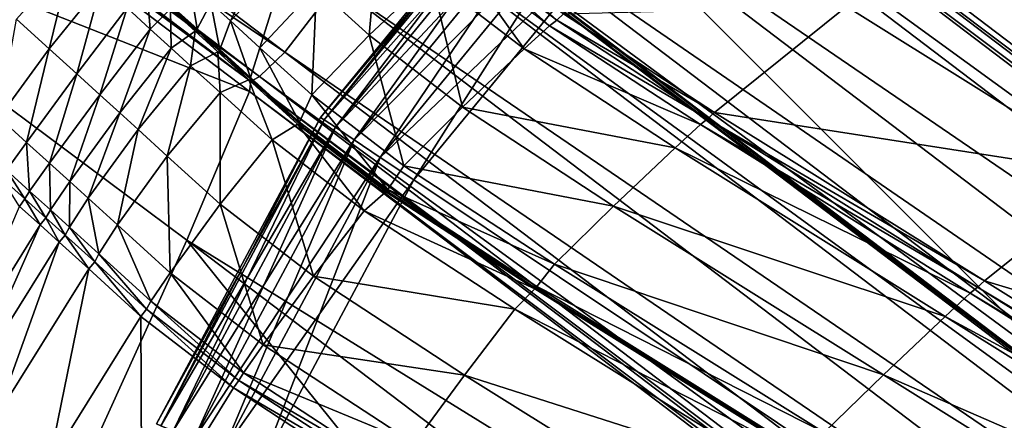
# Model space of a CAD drawing. Header units: millimetres. Extents: x 2387 to 13955, y -4964 to 364.
# Tile 471 of 656: x 6275 to 6296, y -2863 to -2855. Entities that reach past the tile are written whole.
import ezdxf

# ---------------------------------------------------------------- set-up
doc = ezdxf.new("R2010")
doc.units = ezdxf.units.MM
doc.header["$MEASUREMENT"] = 0
doc.layers.add('Predefinito', color=7, linetype='Continuous', true_color=0x000000)

msp = doc.modelspace()

# ---------------------------------------------------------------- linework, layer by layer
at = {"layer": 'Predefinito'}
for points in [[(6324.83, -2862.371, 608.078), (6297.591, -2841.509, 730.455), (6289.654, -2846.71, 730.443)], [(6298.686, -2845.395, 12), (6292.807, -2848.538, 12), (6311.699, -2876.811, 12)], [(6292.807, -2848.538), (6298.686, -2845.395), (6311.699, -2876.811)], [(6316.893, -2867.437, 608.068), (6289.654, -2846.71, 730.443), (6286.838, -2848.436, 730.406)], [(6289.654, -2846.71, 730.443), (6316.893, -2867.437, 608.068), (6324.83, -2862.371, 608.078)], [(6280.78, -2855.304, 730.443), (6270.878, -2847.792, 775.645), (6270.365, -2848.294, 775.592)], [(6270.878, -2847.792, 775.645), (6280.78, -2855.304, 730.443), (6281.838, -2853.925, 730.456)], [(6280.262, -2855.802, 730.405), (6270.365, -2848.294, 775.592), (6270.194, -2848.402, 775.557)], [(6270.365, -2848.294, 775.592), (6280.262, -2855.802, 730.405), (6280.78, -2855.304, 730.443)], [(6280.087, -2855.908, 730.38), (6270.194, -2848.402, 775.557), (6270.161, -2848.602, 775.592)], [(6270.194, -2848.402, 775.557), (6280.087, -2855.908, 730.38), (6280.262, -2855.802, 730.405)], [(6313.877, -2869.169, 608.015), (6286.641, -2848.49, 730.381), (6286.557, -2848.677, 730.406)], [(6314.076, -2869.116, 608.036), (6286.838, -2848.436, 730.406), (6286.641, -2848.49, 730.381)], [(6286.641, -2848.49, 730.381), (6313.877, -2869.169, 608.015), (6314.076, -2869.116, 608.036)], [(6286.838, -2848.436, 730.406), (6314.076, -2869.116, 608.036), (6316.893, -2867.437, 608.068)], [(6292.807, -2848.538, 12), (6287.654, -2852.766, 12), (6311.699, -2876.811, 12)], [(6287.654, -2852.766), (6292.807, -2848.538), (6311.699, -2876.811)], [(6280.058, -2856.111, 730.405), (6270.161, -2848.602, 775.592), (6268.707, -2851.64, 775.645)], [(6270.161, -2848.602, 775.592), (6280.058, -2856.111, 730.405), (6280.087, -2855.908, 730.38)], [(6313.795, -2869.357, 608.036), (6286.557, -2848.677, 730.406), (6286.127, -2849.252, 730.443)], [(6286.557, -2848.677, 730.406), (6313.795, -2869.357, 608.036), (6313.877, -2869.169, 608.015)], [(6313.366, -2869.934, 608.068), (6286.127, -2849.252, 730.443), (6284.888, -2850.473, 730.455)], [(6286.127, -2849.252, 730.443), (6313.366, -2869.934, 608.068), (6313.795, -2869.357, 608.036)], [(6312.128, -2871.156, 608.078), (6284.888, -2850.473, 730.455), (6283.425, -2851.435, 730.364)], [(6284.888, -2850.473, 730.455), (6312.128, -2871.156, 608.078), (6313.366, -2869.934, 608.068)], [(6309.541, -2871.903, 607.764), (6282.319, -2851.236, 730.091), (6281.845, -2850.857, 729.908)], [(6281.845, -2850.857, 729.908), (6309.059, -2871.517, 607.606), (6309.541, -2871.903, 607.764)], [(6309.059, -2871.517, 607.606), (6281.845, -2850.857, 729.908), (6282.279, -2851.28, 730.091)], [(6286.026, -2851.138, 2), (6281.511, -2856.64, 2), (6281.511, -2856.64, 6)], [(6281.511, -2856.64, 6), (6286.026, -2851.138, 6), (6286.026, -2851.138, 2)], [(6286.026, -2851.138, 6), (6281.511, -2856.64, 6), (6281.511, -2856.64, 10)], [(6281.511, -2856.64, 10), (6286.026, -2851.138, 10), (6286.026, -2851.138, 6)], [(6281.587, -2856.691, 1.28), (6281.511, -2856.64, 2), (6286.026, -2851.138, 2)], [(6286.091, -2851.203, 10.72), (6286.026, -2851.138, 10), (6281.511, -2856.64, 10)], [(6286.026, -2851.138, 2), (6286.091, -2851.203, 1.28), (6281.587, -2856.691, 1.28)], [(6281.511, -2856.64, 10), (6281.587, -2856.691, 10.72), (6286.091, -2851.203, 10.72)], [(6281.817, -2856.844, 0.72), (6281.587, -2856.691, 1.28), (6286.091, -2851.203, 1.28)], [(6286.287, -2851.399, 11.28), (6286.091, -2851.203, 10.72), (6281.587, -2856.691, 10.72)], [(6286.091, -2851.203, 1.28), (6286.287, -2851.399, 0.72), (6281.817, -2856.844, 0.72)], [(6309.502, -2871.948, 607.764), (6282.279, -2851.28, 730.091), (6282.613, -2852.354, 730.364)], [(6282.279, -2851.28, 730.091), (6309.502, -2871.948, 607.764), (6309.059, -2871.517, 607.606)], [(6282.319, -2851.236, 730.091), (6309.541, -2871.903, 607.764), (6310.66, -2872.114, 608)], [(6310.66, -2872.114, 608), (6283.425, -2851.435, 730.364), (6282.319, -2851.236, 730.091)], [(6281.587, -2856.691, 10.72), (6281.817, -2856.844, 11.28), (6286.287, -2851.399, 11.28)], [(6282.2, -2857.1, 0.32), (6281.817, -2856.844, 0.72), (6286.287, -2851.399, 0.72)], [(6286.612, -2851.724, 11.68), (6286.287, -2851.399, 11.28), (6281.817, -2856.844, 11.28)], [(6286.287, -2851.399, 0.72), (6286.612, -2851.724, 0.32), (6282.2, -2857.1, 0.32)], [(6283.425, -2851.435, 730.364), (6310.66, -2872.114, 608), (6312.128, -2871.156, 608.078)], [(6274.858, -2867.775, 730.455), (6278.779, -2859.152, 730.443), (6268.707, -2851.64, 775.645)], [(6268.707, -2851.64, 775.645), (6278.779, -2859.152, 730.443), (6280.058, -2856.111, 730.405)], [(6281.817, -2856.844, 11.28), (6282.2, -2857.1, 11.68), (6286.612, -2851.724, 11.68)], [(6282.736, -2857.459, 0.08), (6282.2, -2857.1, 0.32), (6286.612, -2851.724, 0.32)], [(6287.068, -2852.18, 11.92), (6286.612, -2851.724, 11.68), (6282.2, -2857.1, 11.68)], [(6286.612, -2851.724, 0.32), (6287.068, -2852.18, 0.08), (6282.736, -2857.459, 0.08)], [(6305.649, -2851.58, 12.171), (6297.81, -2857.823, 12.214), (6292.281, -2854.369, 12.214)], [(6309.848, -2873.033, 608), (6282.613, -2852.354, 730.364), (6281.838, -2853.925, 730.456)], [(6282.2, -2857.1, 11.68), (6282.736, -2857.459, 11.92), (6287.068, -2852.18, 11.92)], [(6282.613, -2852.354, 730.364), (6309.848, -2873.033, 608), (6309.502, -2871.948, 607.764)], [(6283.426, -2857.919), (6282.736, -2857.459, 0.08), (6287.068, -2852.18, 0.08)], [(6287.654, -2852.766, 12), (6287.068, -2852.18, 11.92), (6282.736, -2857.459, 11.92)], [(6287.068, -2852.18, 0.08), (6287.654, -2852.766), (6283.426, -2857.919)], [(6282.736, -2857.459, 11.92), (6283.426, -2857.919, 12), (6287.654, -2852.766, 12)], [(6287.654, -2852.766, 12), (6283.426, -2857.919, 12), (6311.699, -2876.811, 12)], [(6283.426, -2857.919), (6287.654, -2852.766), (6311.699, -2876.811)], [(6282.507, -2854.957, 12.528), (6281.428, -2853.975, 12.878), (6282.698, -2852.789, 12.919)], [(6282.698, -2852.789, 12.919), (6283.774, -2853.769, 12.569), (6282.507, -2854.957, 12.528)], [(6279.668, -2854.662, 13.518), (6279.271, -2854.302, 13.744), (6280.457, -2853.09, 13.434)], [(6280.457, -2853.09, 13.434), (6280.83, -2853.43, 13.216), (6279.668, -2854.662, 13.518)], [(6286.35, -2854.651, 12.519), (6284.458, -2853.198, 12.779), (6284.588, -2853.061, 12.695)], [(6284.588, -2853.061, 12.695), (6286.488, -2854.52, 12.432), (6286.35, -2854.651, 12.519)], [(6275.955, -2855.236, 13.473), (6275.291, -2854.632, 13.873), (6276.414, -2853.365, 14.123)], [(6276.414, -2853.365, 14.123), (6277.021, -2853.918, 13.772), (6275.955, -2855.236, 13.473)], [(6285.681, -2855.241, 12.303), (6283.774, -2853.769, 12.569), (6284.305, -2853.308, 12.695)], [(6286.203, -2854.769, 12.432), (6284.305, -2853.308, 12.695), (6284.458, -2853.198, 12.779)], [(6284.305, -2853.308, 12.695), (6286.203, -2854.769, 12.432), (6285.681, -2855.241, 12.303)], [(6284.458, -2853.198, 12.779), (6286.35, -2854.651, 12.519), (6286.203, -2854.769, 12.432)], [(6280.274, -2855.214, 13.176), (6279.668, -2854.662, 13.518), (6280.83, -2853.43, 13.216)], [(6280.83, -2853.43, 13.216), (6281.428, -2853.975, 12.878), (6280.274, -2855.214, 13.176)], [(6284.418, -2856.433, 12.26), (6282.507, -2854.957, 12.528), (6283.774, -2853.769, 12.569)], [(6283.774, -2853.769, 12.569), (6285.681, -2855.241, 12.303), (6284.418, -2856.433, 12.26)], [(6276.522, -2855.752, 13.379), (6275.955, -2855.236, 13.473), (6277.021, -2853.918, 13.772)], [(6277.021, -2853.918, 13.772), (6277.552, -2854.401, 13.691), (6276.522, -2855.752, 13.379)], [(6278.027, -2854.833, 13.742), (6277.552, -2854.401, 13.691), (6277.958, -2853.98, 14.627)], [(6277.958, -2853.98, 14.627), (6278.444, -2854.421, 14.686), (6278.027, -2854.833, 13.742)], [(6278.986, -2854.829, 14.674), (6278.484, -2854.376, 14.686), (6278.84, -2853.911, 13.742)], [(6278.84, -2853.911, 13.742), (6279.271, -2854.302, 13.744), (6278.986, -2854.829, 14.674)], [(6281.334, -2856.178, 12.832), (6280.274, -2855.214, 13.176), (6281.428, -2853.975, 12.878)], [(6309.078, -2874.608, 608.078), (6281.838, -2853.925, 730.456), (6280.78, -2855.304, 730.443)], [(6281.428, -2853.975, 12.878), (6282.507, -2854.957, 12.528), (6281.334, -2856.178, 12.832)], [(6281.838, -2853.925, 730.456), (6309.078, -2874.608, 608.078), (6309.848, -2873.033, 608)], [(6278.484, -2854.376, 14.686), (6278.986, -2854.829, 14.674), (6279.058, -2854.933, 15.294)], [(6279.058, -2854.933, 15.294), (6278.509, -2854.438, 15.315), (6278.484, -2854.376, 14.686)], [(6279.452, -2855.251, 14.425), (6278.986, -2854.829, 14.674), (6279.271, -2854.302, 13.744)], [(6279.271, -2854.302, 13.744), (6279.668, -2854.662, 13.518), (6279.452, -2855.251, 14.425)], [(6292.281, -2854.369, 12.214), (6289.577, -2856.54, 12.345), (6286.488, -2854.52, 12.432)], [(6289.577, -2856.54, 12.345), (6292.281, -2854.369, 12.214), (6297.81, -2857.823, 12.214)], [(6276.995, -2856.18, 13.427), (6276.522, -2855.752, 13.379), (6277.552, -2854.401, 13.691)], [(6277.552, -2854.401, 13.691), (6278.027, -2854.833, 13.742), (6276.995, -2856.18, 13.427)], [(6278.458, -2855.223, 13.744), (6278.027, -2854.833, 13.742), (6278.444, -2854.421, 14.686)], [(6278.444, -2854.421, 14.686), (6278.946, -2854.874, 14.674), (6278.458, -2855.223, 13.744)], [(6278.946, -2854.874, 14.674), (6278.444, -2854.421, 14.686), (6278.509, -2854.438, 15.315)], [(6278.509, -2854.438, 15.315), (6279.058, -2854.933, 15.294), (6278.946, -2854.874, 14.674)], [(6286.35, -2854.651, 12.519), (6286.488, -2854.52, 12.432), (6289.577, -2856.54, 12.345)], [(6275.291, -2854.632, 13.873), (6275.955, -2855.236, 13.473), (6274.931, -2856.641, 13.515)], [(6280.083, -2855.825, 14.071), (6279.452, -2855.251, 14.425), (6279.668, -2854.662, 13.518)], [(6279.668, -2854.662, 13.518), (6280.274, -2855.214, 13.176), (6280.083, -2855.825, 14.071)], [(6285.681, -2855.241, 12.303), (6286.203, -2854.769, 12.432), (6289.291, -2856.789, 12.345)], [(6286.203, -2854.769, 12.432), (6286.35, -2854.651, 12.519), (6289.436, -2856.668, 12.432)], [(6289.436, -2856.668, 12.432), (6289.291, -2856.789, 12.345), (6286.203, -2854.769, 12.432)], [(6289.577, -2856.54, 12.345), (6289.436, -2856.668, 12.432), (6286.35, -2854.651, 12.519)], [(6277.403, -2856.55, 13.434), (6276.995, -2856.18, 13.427), (6278.027, -2854.833, 13.742)], [(6278.027, -2854.833, 13.742), (6278.458, -2855.223, 13.744), (6277.403, -2856.55, 13.434)], [(6278.855, -2855.583, 13.518), (6278.458, -2855.223, 13.744), (6278.946, -2854.874, 14.674)], [(6278.946, -2854.874, 14.674), (6279.412, -2855.296, 14.425), (6278.855, -2855.583, 13.518)], [(6279.412, -2855.296, 14.425), (6278.946, -2854.874, 14.674), (6279.058, -2854.933, 15.294)], [(6278.986, -2854.829, 14.674), (6279.452, -2855.251, 14.425), (6279.57, -2855.395, 15.029)], [(6279.57, -2855.395, 15.029), (6279.058, -2854.933, 15.294), (6278.986, -2854.829, 14.674)], [(6279.058, -2854.933, 15.294), (6279.57, -2855.395, 15.029), (6279.412, -2855.296, 14.425)], [(6283.219, -2857.631, 12.573), (6281.334, -2856.178, 12.832), (6282.507, -2854.957, 12.528)], [(6282.507, -2854.957, 12.528), (6284.418, -2856.433, 12.26), (6283.219, -2857.631, 12.573)], [(6275.492, -2857.152, 13.422), (6274.931, -2856.641, 13.515), (6275.955, -2855.236, 13.473)], [(6275.955, -2855.236, 13.473), (6276.522, -2855.752, 13.379), (6275.492, -2857.152, 13.422)], [(6277.778, -2856.89, 13.216), (6277.403, -2856.55, 13.434), (6278.458, -2855.223, 13.744)], [(6278.458, -2855.223, 13.744), (6278.855, -2855.583, 13.518), (6277.778, -2856.89, 13.216)], [(6279.461, -2856.135, 13.176), (6278.855, -2855.583, 13.518), (6279.412, -2855.296, 14.425)], [(6279.412, -2855.296, 14.425), (6280.044, -2855.87, 14.071), (6279.461, -2856.135, 13.176)], [(6280.044, -2855.87, 14.071), (6279.412, -2855.296, 14.425), (6279.57, -2855.395, 15.029)], [(6279.452, -2855.251, 14.425), (6280.083, -2855.825, 14.071), (6280.219, -2855.984, 14.667)], [(6280.219, -2855.984, 14.667), (6279.57, -2855.395, 15.029), (6279.452, -2855.251, 14.425)], [(6281.083, -2856.736, 13.746), (6280.083, -2855.825, 14.071), (6280.274, -2855.214, 13.176)], [(6308.019, -2875.987, 608.068), (6280.78, -2855.304, 730.443), (6280.262, -2855.802, 730.405)], [(6280.274, -2855.214, 13.176), (6281.334, -2856.178, 12.832), (6281.083, -2856.736, 13.746)], [(6280.78, -2855.304, 730.443), (6308.019, -2875.987, 608.068), (6309.078, -2874.608, 608.078)], [(6284.418, -2856.433, 12.26), (6285.681, -2855.241, 12.303), (6288.773, -2857.266, 12.214)], [(6289.291, -2856.789, 12.345), (6288.773, -2857.266, 12.214), (6285.681, -2855.241, 12.303)], [(6278.376, -2857.434, 12.878), (6277.778, -2856.89, 13.216), (6278.855, -2855.583, 13.518)], [(6278.855, -2855.583, 13.518), (6279.461, -2856.135, 13.176), (6278.376, -2857.434, 12.878)], [(6279.57, -2855.395, 15.029), (6280.219, -2855.984, 14.667), (6280.044, -2855.87, 14.071)], [(6275.966, -2857.581, 13.471), (6275.492, -2857.152, 13.422), (6276.522, -2855.752, 13.379)], [(6276.522, -2855.752, 13.379), (6276.995, -2856.18, 13.427), (6275.966, -2857.581, 13.471)], [(6280.521, -2857.099, 12.832), (6279.461, -2856.135, 13.176), (6280.044, -2855.87, 14.071)], [(6280.044, -2855.87, 14.071), (6281.043, -2856.781, 13.746), (6280.521, -2857.099, 12.832)], [(6281.043, -2856.781, 13.746), (6280.044, -2855.87, 14.071), (6280.219, -2855.984, 14.667)], [(6307.323, -2876.588, 608.013), (6280.087, -2855.908, 730.38), (6280.058, -2856.111, 730.405)], [(6280.083, -2855.825, 14.071), (6281.083, -2856.736, 13.746), (6281.178, -2856.86, 14.355)], [(6281.178, -2856.86, 14.355), (6280.219, -2855.984, 14.667), (6280.083, -2855.825, 14.071)], [(6307.499, -2876.483, 608.035), (6280.262, -2855.802, 730.405), (6280.087, -2855.908, 730.38)], [(6280.087, -2855.908, 730.38), (6307.323, -2876.588, 608.013), (6307.499, -2876.483, 608.035)], [(6280.219, -2855.984, 14.667), (6281.178, -2856.86, 14.355), (6281.043, -2856.781, 13.746)], [(6280.262, -2855.802, 730.405), (6307.499, -2876.483, 608.035), (6308.019, -2875.987, 608.068)], [(6276.379, -2857.954, 13.477), (6275.966, -2857.581, 13.471), (6276.995, -2856.18, 13.427)], [(6276.995, -2856.18, 13.427), (6277.403, -2856.55, 13.434), (6276.379, -2857.954, 13.477)], [(6279.456, -2858.416, 12.528), (6278.376, -2857.434, 12.878), (6279.461, -2856.135, 13.176)], [(6307.295, -2876.791, 608.035), (6280.058, -2856.111, 730.405), (6278.779, -2859.152, 730.443)], [(6279.461, -2856.135, 13.176), (6280.521, -2857.099, 12.832), (6279.456, -2858.416, 12.528)], [(6280.058, -2856.111, 730.405), (6307.295, -2876.791, 608.035), (6307.323, -2876.588, 608.013)], [(6282.889, -2858.118, 13.513), (6281.083, -2856.736, 13.746), (6281.334, -2856.178, 12.832)], [(6281.334, -2856.178, 12.832), (6283.219, -2857.631, 12.573), (6282.889, -2858.118, 13.513)], [(6276.758, -2858.297, 13.257), (6276.379, -2857.954, 13.477), (6277.403, -2856.55, 13.434)], [(6277.403, -2856.55, 13.434), (6277.778, -2856.89, 13.216), (6276.758, -2858.297, 13.257)], [(6283.219, -2857.631, 12.573), (6284.418, -2856.433, 12.26), (6287.512, -2858.459, 12.171)], [(6288.773, -2857.266, 12.214), (6287.512, -2858.459, 12.171), (6284.418, -2856.433, 12.26)], [(6289.436, -2856.668, 12.432), (6289.577, -2856.54, 12.345), (6295.103, -2859.99, 12.345)], [(6297.81, -2857.823, 12.214), (6295.103, -2859.99, 12.345), (6289.577, -2856.54, 12.345)], [(6274.931, -2856.641, 13.515), (6275.492, -2857.152, 13.422), (6275.083, -2857.724, 13.551)], [(6281.511, -2856.64, 2), (6278.156, -2862.917, 2), (6278.156, -2862.917, 6)], [(6278.156, -2862.917, 6), (6281.511, -2856.64, 6), (6281.511, -2856.64, 2)], [(6281.511, -2856.64, 6), (6278.156, -2862.917, 6), (6278.156, -2862.917, 10)], [(6278.156, -2862.917, 10), (6281.511, -2856.64, 10), (6281.511, -2856.64, 6)], [(6278.241, -2862.952, 1.28), (6278.156, -2862.917, 2), (6281.511, -2856.64, 2)], [(6281.587, -2856.691, 10.72), (6281.511, -2856.64, 10), (6278.156, -2862.917, 10)], [(6278.156, -2862.917, 10), (6278.241, -2862.952, 10.72), (6281.587, -2856.691, 10.72)], [(6281.511, -2856.64, 2), (6281.587, -2856.691, 1.28), (6278.241, -2862.952, 1.28)], [(6278.496, -2863.058, 0.72), (6278.241, -2862.952, 1.28), (6281.587, -2856.691, 1.28)], [(6281.817, -2856.844, 11.28), (6281.587, -2856.691, 10.72), (6278.241, -2862.952, 10.72)], [(6281.587, -2856.691, 1.28), (6281.817, -2856.844, 0.72), (6278.496, -2863.058, 0.72)], [(6282.407, -2858.552, 12.573), (6280.521, -2857.099, 12.832), (6281.043, -2856.781, 13.746)], [(6281.043, -2856.781, 13.746), (6282.849, -2858.163, 13.513), (6282.407, -2858.552, 12.573)], [(6282.849, -2858.163, 13.513), (6281.043, -2856.781, 13.746), (6281.178, -2856.86, 14.355)], [(6281.083, -2856.736, 13.746), (6282.889, -2858.118, 13.513), (6282.93, -2858.195, 14.14)], [(6282.93, -2858.195, 14.14), (6281.178, -2856.86, 14.355), (6281.083, -2856.736, 13.746)], [(6288.773, -2857.266, 12.214), (6289.291, -2856.789, 12.345), (6294.816, -2860.239, 12.345)], [(6289.291, -2856.789, 12.345), (6289.436, -2856.668, 12.432), (6294.96, -2860.116, 12.432)], [(6294.96, -2860.116, 12.432), (6294.816, -2860.239, 12.345), (6289.291, -2856.789, 12.345)], [(6295.103, -2859.99, 12.345), (6294.96, -2860.116, 12.432), (6289.436, -2856.668, 12.432)], [(6277.357, -2858.842, 12.919), (6276.758, -2858.297, 13.257), (6277.778, -2856.89, 13.216)], [(6277.778, -2856.89, 13.216), (6278.376, -2857.434, 12.878), (6277.357, -2858.842, 12.919)], [(6278.241, -2862.952, 10.72), (6278.496, -2863.058, 11.28), (6281.817, -2856.844, 11.28)], [(6278.922, -2863.234, 0.32), (6278.496, -2863.058, 0.72), (6281.817, -2856.844, 0.72)], [(6282.2, -2857.1, 11.68), (6281.817, -2856.844, 11.28), (6278.496, -2863.058, 11.28)], [(6281.817, -2856.844, 0.72), (6282.2, -2857.1, 0.32), (6278.922, -2863.234, 0.32)], [(6281.178, -2856.86, 14.355), (6282.93, -2858.195, 14.14), (6282.849, -2858.163, 13.513)], [(6275.559, -2858.154, 13.601), (6275.083, -2857.724, 13.551), (6275.492, -2857.152, 13.422)], [(6275.492, -2857.152, 13.422), (6275.966, -2857.581, 13.471), (6275.559, -2858.154, 13.601)], [(6278.496, -2863.058, 11.28), (6278.922, -2863.234, 11.68), (6282.2, -2857.1, 11.68)], [(6279.517, -2863.481, 0.08), (6278.922, -2863.234, 0.32), (6282.2, -2857.1, 0.32)], [(6282.736, -2857.459, 11.92), (6282.2, -2857.1, 11.68), (6278.922, -2863.234, 11.68)], [(6281.367, -2859.892, 12.26), (6279.456, -2858.416, 12.528), (6280.521, -2857.099, 12.832)], [(6282.2, -2857.1, 0.32), (6282.736, -2857.459, 0.08), (6279.517, -2863.481, 0.08)], [(6280.521, -2857.099, 12.832), (6282.407, -2858.552, 12.573), (6281.367, -2859.892, 12.26)], [(6287.512, -2858.459, 12.171), (6288.773, -2857.266, 12.214), (6294.299, -2860.717, 12.214)], [(6294.816, -2860.239, 12.345), (6294.299, -2860.717, 12.214), (6288.773, -2857.266, 12.214)], [(6275.983, -2858.535, 13.605), (6275.559, -2858.154, 13.601), (6275.966, -2857.581, 13.471)], [(6275.966, -2857.581, 13.471), (6276.379, -2857.954, 13.477), (6275.983, -2858.535, 13.605)], [(6278.434, -2859.822, 12.569), (6277.357, -2858.842, 12.919), (6278.376, -2857.434, 12.878)], [(6278.376, -2857.434, 12.878), (6279.456, -2858.416, 12.528), (6278.434, -2859.822, 12.569)], [(6278.922, -2863.234, 11.68), (6279.517, -2863.481, 11.92), (6282.736, -2857.459, 11.92)], [(6280.283, -2863.798), (6279.517, -2863.481, 0.08), (6282.736, -2857.459, 0.08)], [(6283.426, -2857.919, 12), (6282.736, -2857.459, 11.92), (6279.517, -2863.481, 11.92)], [(6282.736, -2857.459, 0.08), (6283.426, -2857.919), (6280.283, -2863.798)], [(6275.459, -2858.311, 13.687), (6274.982, -2857.88, 13.637), (6275.083, -2857.724, 13.551)], [(6275.083, -2857.724, 13.551), (6275.559, -2858.154, 13.601), (6275.459, -2858.311, 13.687)], [(6282.889, -2858.118, 13.513), (6283.219, -2857.631, 12.573), (6286.302, -2859.646, 12.487)], [(6287.512, -2858.459, 12.171), (6286.302, -2859.646, 12.487), (6283.219, -2857.631, 12.573)], [(6274.982, -2857.88, 13.637), (6275.459, -2858.311, 13.687), (6275.35, -2858.464, 13.601)], [(6276.373, -2858.885, 13.382), (6275.983, -2858.535, 13.605), (6276.379, -2857.954, 13.477)], [(6276.379, -2857.954, 13.477), (6276.758, -2858.297, 13.257), (6276.373, -2858.885, 13.382)], [(6279.517, -2863.481, 11.92), (6280.283, -2863.798, 12), (6283.426, -2857.919, 12)], [(6283.426, -2857.919, 12), (6280.283, -2863.798, 12), (6311.699, -2876.811, 12)], [(6280.283, -2863.798), (6283.426, -2857.919), (6311.699, -2876.811)], [(6295.103, -2859.99, 12.345), (6297.81, -2857.823, 12.214), (6307.026, -2863.58, 12.214)], [(6275.89, -2858.696, 13.69), (6275.459, -2858.311, 13.687), (6275.559, -2858.154, 13.601)], [(6275.559, -2858.154, 13.601), (6275.983, -2858.535, 13.605), (6275.89, -2858.696, 13.69)], [(6282.407, -2858.552, 12.573), (6282.849, -2858.163, 13.513), (6285.899, -2860.15, 13.435)], [(6285.959, -2860.163, 14.068), (6285.899, -2860.15, 13.435), (6282.849, -2858.163, 13.513)], [(6282.849, -2858.163, 13.513), (6282.93, -2858.195, 14.14), (6285.959, -2860.163, 14.068)], [(6282.93, -2858.195, 14.14), (6282.889, -2858.118, 13.513), (6285.939, -2860.104, 13.435)], [(6286.302, -2859.646, 12.487), (6285.939, -2860.104, 13.435), (6282.889, -2858.118, 13.513)], [(6285.939, -2860.104, 13.435), (6285.959, -2860.163, 14.068), (6282.93, -2858.195, 14.14)], [(6275.775, -2858.844, 13.605), (6275.35, -2858.464, 13.601), (6275.459, -2858.311, 13.687)], [(6275.459, -2858.311, 13.687), (6275.89, -2858.696, 13.69), (6275.775, -2858.844, 13.605)], [(6276.976, -2859.432, 13.042), (6276.373, -2858.885, 13.382), (6276.758, -2858.297, 13.257)], [(6276.758, -2858.297, 13.257), (6277.357, -2858.842, 12.919), (6276.976, -2859.432, 13.042)], [(6275.35, -2858.464, 13.601), (6275.775, -2858.844, 13.605), (6273.89, -2861.875, 13.477)], [(6276.287, -2859.051, 13.465), (6275.89, -2858.696, 13.69), (6275.983, -2858.535, 13.605)], [(6275.983, -2858.535, 13.605), (6276.373, -2858.885, 13.382), (6276.287, -2859.051, 13.465)], [(6280.341, -2861.295, 12.303), (6278.434, -2859.822, 12.569), (6279.456, -2858.416, 12.528)], [(6279.456, -2858.416, 12.528), (6281.367, -2859.892, 12.26), (6280.341, -2861.295, 12.303)], [(6281.367, -2859.892, 12.26), (6282.407, -2858.552, 12.573), (6285.489, -2860.568, 12.487)], [(6285.899, -2860.15, 13.435), (6285.489, -2860.568, 12.487), (6282.407, -2858.552, 12.573)], [(6286.302, -2859.646, 12.487), (6287.512, -2858.459, 12.171), (6293.038, -2861.91, 12.171)], [(6294.299, -2860.717, 12.214), (6293.038, -2861.91, 12.171), (6287.512, -2858.459, 12.171)], [(6276.165, -2859.194, 13.382), (6275.775, -2858.844, 13.605), (6275.89, -2858.696, 13.69)], [(6275.89, -2858.696, 13.69), (6276.287, -2859.051, 13.465), (6276.165, -2859.194, 13.382)], [(6274.272, -2862.221, 13.256), (6273.89, -2861.875, 13.477), (6275.775, -2858.844, 13.605)], [(6275.775, -2858.844, 13.605), (6276.165, -2859.194, 13.382), (6274.272, -2862.221, 13.256)], [(6276.893, -2859.601, 13.124), (6276.287, -2859.051, 13.465), (6276.373, -2858.885, 13.382)], [(6276.373, -2858.885, 13.382), (6276.976, -2859.432, 13.042), (6276.893, -2859.601, 13.124)], [(6278.043, -2860.406, 12.695), (6276.976, -2859.432, 13.042), (6277.357, -2858.842, 12.919)], [(6277.357, -2858.842, 12.919), (6278.434, -2859.822, 12.569), (6278.043, -2860.406, 12.695)], [(6274.874, -2862.768, 12.917), (6274.272, -2862.221, 13.256), (6276.165, -2859.194, 13.382)], [(6278.779, -2859.152, 730.443), (6274.858, -2867.775, 730.455), (6302.325, -2888.458, 608.078)], [(6276.165, -2859.194, 13.382), (6276.769, -2859.742, 13.042), (6274.874, -2862.768, 12.917)], [(6276.769, -2859.742, 13.042), (6276.165, -2859.194, 13.382), (6276.287, -2859.051, 13.465)], [(6276.287, -2859.051, 13.465), (6276.893, -2859.601, 13.124), (6276.769, -2859.742, 13.042)], [(6302.325, -2888.458, 608.078), (6306.075, -2879.834, 608.068), (6278.779, -2859.152, 730.443)], [(6278.779, -2859.152, 730.443), (6306.075, -2879.834, 608.068), (6307.295, -2876.791, 608.035)], [(6277.836, -2860.715, 12.695), (6276.769, -2859.742, 13.042), (6276.893, -2859.601, 13.124)], [(6277.954, -2860.57, 12.779), (6276.893, -2859.601, 13.124), (6276.976, -2859.432, 13.042)], [(6276.893, -2859.601, 13.124), (6277.954, -2860.57, 12.779), (6277.836, -2860.715, 12.695)], [(6276.976, -2859.432, 13.042), (6278.043, -2860.406, 12.695), (6277.954, -2860.57, 12.779)], [(6275.95, -2863.744, 12.568), (6274.874, -2862.768, 12.917), (6276.769, -2859.742, 13.042)], [(6276.769, -2859.742, 13.042), (6277.836, -2860.715, 12.695), (6275.95, -2863.744, 12.568)], [(6279.938, -2861.871, 12.432), (6278.043, -2860.406, 12.695), (6278.434, -2859.822, 12.569)], [(6278.434, -2859.822, 12.569), (6280.341, -2861.295, 12.303), (6279.938, -2861.871, 12.432)], [(6285.939, -2860.104, 13.435), (6286.302, -2859.646, 12.487), (6291.823, -2863.092, 12.487)], [(6293.038, -2861.91, 12.171), (6291.823, -2863.092, 12.487), (6286.302, -2859.646, 12.487)], [(6280.341, -2861.295, 12.303), (6281.367, -2859.892, 12.26), (6284.461, -2861.918, 12.171)], [(6285.489, -2860.568, 12.487), (6284.461, -2861.918, 12.171), (6281.367, -2859.892, 12.26)], [(6294.96, -2860.116, 12.432), (6295.103, -2859.99, 12.345), (6304.312, -2865.739, 12.345)], [(6307.026, -2863.58, 12.214), (6304.312, -2865.739, 12.345), (6295.103, -2859.99, 12.345)], [(6285.489, -2860.568, 12.487), (6285.899, -2860.15, 13.435), (6291.407, -2863.584, 13.435)], [(6285.899, -2860.15, 13.435), (6285.959, -2860.163, 14.068), (6291.458, -2863.589, 14.068)], [(6291.458, -2863.589, 14.068), (6291.407, -2863.584, 13.435), (6285.899, -2860.15, 13.435)], [(6291.823, -2863.092, 12.487), (6291.447, -2863.539, 13.435), (6285.939, -2860.104, 13.435)], [(6285.959, -2860.163, 14.068), (6285.939, -2860.104, 13.435), (6291.447, -2863.539, 13.435)], [(6291.447, -2863.539, 13.435), (6291.458, -2863.589, 14.068), (6285.959, -2860.163, 14.068)], [(6294.816, -2860.239, 12.345), (6294.96, -2860.116, 12.432), (6304.167, -2865.864, 12.432)], [(6304.312, -2865.739, 12.345), (6304.167, -2865.864, 12.432), (6294.96, -2860.116, 12.432)], [(6279.841, -2862.029, 12.519), (6277.954, -2860.57, 12.779), (6278.043, -2860.406, 12.695)], [(6278.043, -2860.406, 12.695), (6279.938, -2861.871, 12.432), (6279.841, -2862.029, 12.519)], [(6294.299, -2860.717, 12.214), (6294.816, -2860.239, 12.345), (6304.025, -2865.988, 12.345)], [(6304.167, -2865.864, 12.432), (6304.025, -2865.988, 12.345), (6294.816, -2860.239, 12.345)], [(6279.731, -2862.18, 12.432), (6277.836, -2860.715, 12.695), (6277.954, -2860.57, 12.779)], [(6277.954, -2860.57, 12.779), (6279.841, -2862.029, 12.519), (6279.731, -2862.18, 12.432)], [(6284.461, -2861.918, 12.171), (6285.489, -2860.568, 12.487), (6291.011, -2864.013, 12.487)], [(6291.407, -2863.584, 13.435), (6291.011, -2864.013, 12.487), (6285.489, -2860.568, 12.487)], [(6277.857, -2865.212, 12.303), (6275.95, -2863.744, 12.568), (6277.836, -2860.715, 12.695)], [(6277.836, -2860.715, 12.695), (6279.731, -2862.18, 12.432), (6277.857, -2865.212, 12.303)], [(6293.038, -2861.91, 12.171), (6294.299, -2860.717, 12.214), (6303.51, -2866.469, 12.214)], [(6304.025, -2865.988, 12.345), (6303.51, -2866.469, 12.214), (6294.299, -2860.717, 12.214)], [(6279.938, -2861.871, 12.432), (6280.341, -2861.295, 12.303), (6283.433, -2863.319, 12.214)], [(6284.461, -2861.918, 12.171), (6283.433, -2863.319, 12.214), (6280.341, -2861.295, 12.303)], [(6279.731, -2862.18, 12.432), (6279.841, -2862.029, 12.519), (6282.925, -2864.048, 12.432)], [(6279.841, -2862.029, 12.519), (6279.938, -2861.871, 12.432), (6283.025, -2863.892, 12.345)], [(6283.025, -2863.892, 12.345), (6282.925, -2864.048, 12.432), (6279.841, -2862.029, 12.519)], [(6283.433, -2863.319, 12.214), (6283.025, -2863.892, 12.345), (6279.938, -2861.871, 12.432)], [(6283.433, -2863.319, 12.214), (6284.461, -2861.918, 12.171), (6289.987, -2865.368, 12.171)], [(6291.011, -2864.013, 12.487), (6289.987, -2865.368, 12.171), (6284.461, -2861.918, 12.171)], [(6291.823, -2863.092, 12.487), (6293.038, -2861.91, 12.171), (6302.249, -2867.662, 12.171)], [(6303.51, -2866.469, 12.214), (6302.249, -2867.662, 12.171), (6293.038, -2861.91, 12.171)], [(6277.857, -2865.212, 12.303), (6279.731, -2862.18, 12.432), (6282.818, -2864.201, 12.345)], [(6282.925, -2864.048, 12.432), (6282.818, -2864.201, 12.345), (6279.731, -2862.18, 12.432)], [(6269.48, -2871.587, 12.873), (6274.874, -2862.768, 12.917), (6275.95, -2863.744, 12.568)]]:
    msp.add_3dface(points, dxfattribs=at)

doc.saveas('drawing.dxf')
